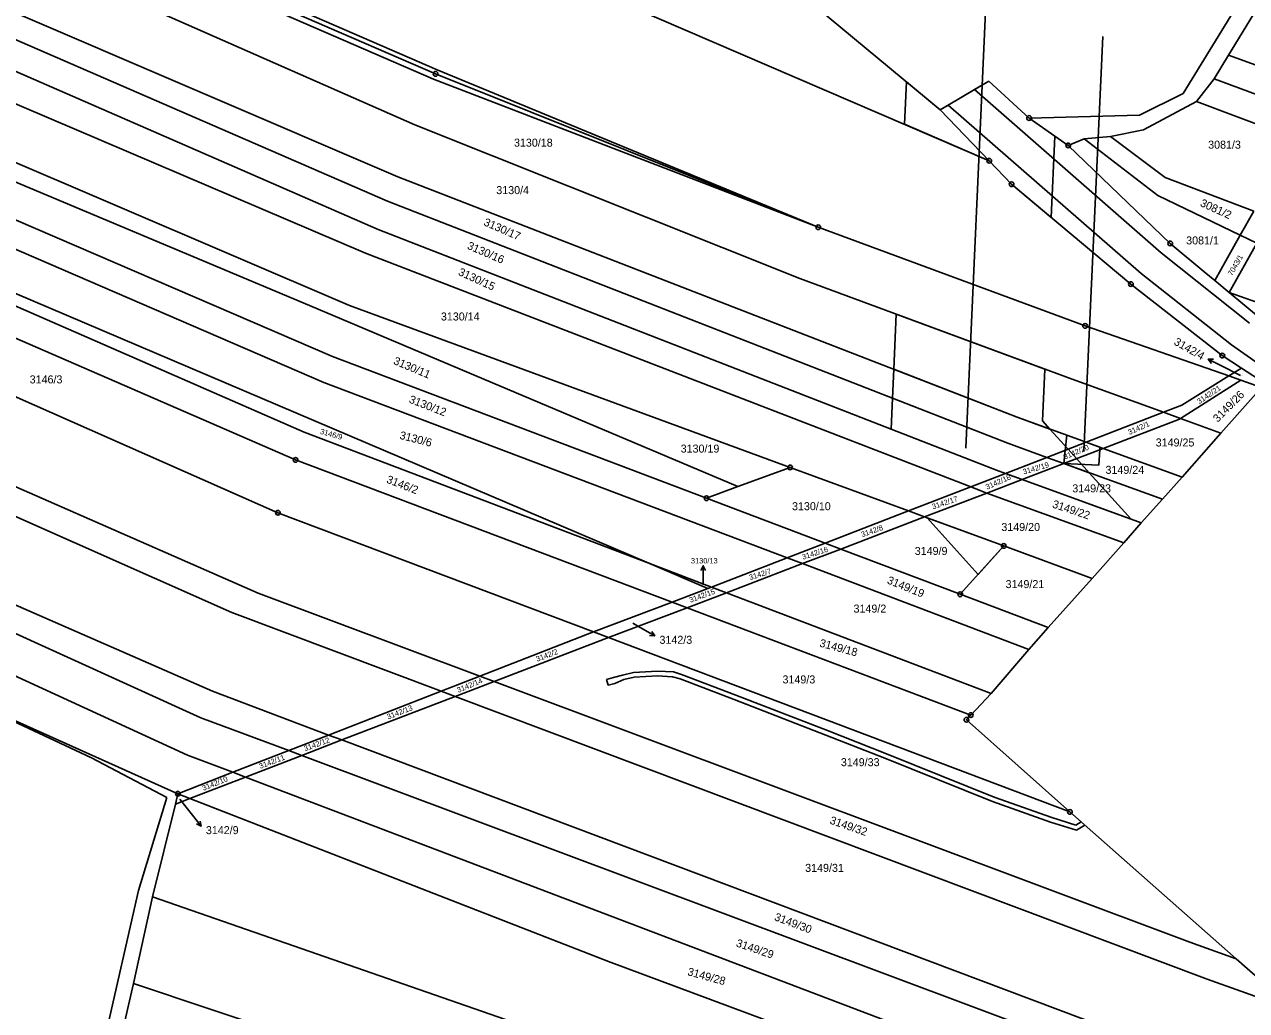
# Model space of a CAD drawing. Extents: x -593183 to -588034, y -1130415 to -1124994.
# Drawn here: x -592460.1 to -592200.5, y -1127457.4 to -1127248.1 of the extents above; entities that cross this region are included whole.
import ezdxf

# ---------------------------------------------------------------- set-up
doc = ezdxf.new("R2010")
doc.units = 0
for name, color, linetype in [('Vrstva 1', 7, 'Continuous'), ('Vrstva 12', 7, 'Continuous'), ('Vrstva 13', 7, 'Continuous'), ('Vrstva 16', 7, 'Continuous'), ('Vrstva 18', 7, 'Continuous'), ('Vrstva 24', 7, 'Continuous'), ('Vrstva 25', 7, 'Continuous'), ('Vrstva 27', 7, 'Continuous'), ('Vrstva 4', 7, 'Continuous')]:
    doc.layers.add(name, color=color, linetype=linetype)

msp = doc.modelspace()

# ---------------------------------------------------------------- linework, layer by layer
at = {"layer": 'Vrstva 1'}
for p, q in [((-592473.53, -1127214.89), (-592372.77, -1127258.54)), ((-592373.24, -1127259.69), (-592472.32, -1127216.6)), ((-592461.28, -1127232.21), (-592377.15, -1127269.34)), ((-592551.22, -1127239.24), (-592391.05, -1127307.74)), ((-592195.23, -1127239.63), (-592204.41, -1127254.55)), ((-592554.46, -1127242.73), (-592399.52, -1127307.71)), ((-592464.84, -1127244.38), (-592380.82, -1127280.42)), ((-592331.36, -1127244.24), (-592255.18, -1127276.99)), ((-592468.66, -1127248.42), (-592382.96, -1127285.55)), ((-592471.18, -1127254.02), (-592384.94, -1127291.59)), ((-592204.41, -1127254.55), (-592207.45, -1127259.6)), ((-592204.41, -1127254.55), (-592183.19, -1127262.23)), ((-592327.46, -1127362.45), (-592569.82, -1127259.24)), ((-592473.9, -1127259.8), (-592387.64, -1127296.61)), ((-592291.49, -1127291.1), (-592373.24, -1127259.69)), ((-592372.77, -1127258.54), (-592291.49, -1127291.1)), ((-592207.45, -1127259.6), (-592211.17, -1127264.41)), ((-592207.45, -1127259.6), (-592186.55, -1127267.37)), ((-592211.17, -1127264.41), (-592222.42, -1127270.42)), ((-592211.17, -1127264.41), (-592189.87, -1127272.45)), ((-592265.64, -1127266.17), (-592255.18, -1127276.99)), ((-592246.71, -1127267.92), (-592238.4, -1127273.73)), ((-592377.15, -1127269.34), (-592295.44, -1127302)), ((-592222.42, -1127270.42), (-592229.45, -1127271.82)), ((-592238.4, -1127273.73), (-592235.01, -1127272.33)), ((-592238.4, -1127273.73), (-592216.76, -1127294.55)), ((-592235.01, -1127272.33), (-592229.45, -1127271.82)), ((-592235.01, -1127272.33), (-592219.4, -1127284.37)), ((-592229.45, -1127271.82), (-592217.8, -1127280.53)), ((-592255.18, -1127276.99), (-592250.45, -1127281.98)), ((-592485.86, -1127279.24), (-592394.69, -1127318.58)), ((-592380.82, -1127280.42), (-592249.26, -1127331.42)), ((-592217.8, -1127280.53), (-592199.03, -1127287.68)), ((-592489.24, -1127283.99), (-592396.49, -1127324.05)), ((-592250.45, -1127281.98), (-592225.11, -1127303.18)), ((-592382.96, -1127285.55), (-592251.21, -1127336.99)), ((-592201.88, -1127292.8), (-592219.4, -1127284.37)), ((-592199.03, -1127287.68), (-592201.88, -1127292.8)), ((-592384.94, -1127291.59), (-592253.65, -1127342.67)), ((-592291.49, -1127291.1), (-592234.82, -1127312.06)), ((-592495.94, -1127292.98), (-592400.68, -1127334.6)), ((-592216.76, -1127294.55), (-592209.17, -1127300.85)), ((-592201.88, -1127292.8), (-592207.25, -1127302.44)), ((-592204.22, -1127304.96), (-592198.34, -1127294.5)), ((-592198.34, -1127294.5), (-592201.88, -1127292.8)), ((-592387.64, -1127296.61), (-592259.1, -1127346.22)), ((-592498.58, -1127298.78), (-592402.5, -1127340.51)), ((-592295.44, -1127302), (-592237.57, -1127323.38)), ((-592209.17, -1127300.85), (-592207.25, -1127302.44)), ((-592207.25, -1127302.44), (-592204.22, -1127304.96)), ((-592225.11, -1127303.18), (-592205.69, -1127318.35)), ((-592204.22, -1127304.96), (-592175.67, -1127315.06)), ((-592204.22, -1127304.96), (-592198.42, -1127309.77)), ((-592503.16, -1127308.89), (-592406.24, -1127351.72)), ((-592399.52, -1127307.71), (-592308.57, -1127346.19)), ((-592391.05, -1127307.74), (-592297.49, -1127342.11)), ((-592234.82, -1127312.06), (-592204.34, -1127322.69)), ((-592394.69, -1127318.58), (-592315.23, -1127348.65)), ((-592205.69, -1127318.35), (-592201.63, -1127321)), ((-592204.34, -1127322.69), (-592214.32, -1127328.91)), ((-592201.63, -1127321), (-592204.34, -1127322.69)), ((-592204.34, -1127322.69), (-592201.75, -1127323.59)), ((-592201.63, -1127321), (-592196.6, -1127324.3)), ((-592512.24, -1127324.13), (-592410.42, -1127368.82)), ((-592396.49, -1127324.05), (-592298.12, -1127361.3)), ((-592237.57, -1127323.38), (-592218.21, -1127330.41)), ((-592201.75, -1127323.59), (-592214.57, -1127331.74)), ((-592197.35, -1127325.13), (-592205.99, -1127334.85)), ((-592201.75, -1127323.59), (-592197.35, -1127325.13)), ((-592519.06, -1127327.28), (-592416.03, -1127372.88)), ((-592234.6, -1127336.75), (-592218.21, -1127330.41)), ((-592218.21, -1127330.41), (-592214.32, -1127328.91)), ((-592218.21, -1127330.41), (-592214.57, -1127331.74)), ((-592249.26, -1127331.42), (-592234.6, -1127336.75)), ((-592230.97, -1127338.07), (-592214.78, -1127331.87)), ((-592214.78, -1127331.87), (-592214.57, -1127331.74)), ((-592214.57, -1127331.74), (-592205.99, -1127334.85)), ((-592400.68, -1127334.6), (-592327.46, -1127362.45)), ((-592205.99, -1127334.85), (-592214.25, -1127344.16)), ((-592251.21, -1127336.99), (-592242.95, -1127339.98)), ((-592242.95, -1127339.98), (-592234.6, -1127336.75)), ((-592239.34, -1127341.28), (-592230.97, -1127338.07)), ((-592234.6, -1127336.75), (-592230.97, -1127338.07)), ((-592230.97, -1127338.07), (-592214.25, -1127344.16)), ((-592402.5, -1127340.51), (-592322.52, -1127370.73)), ((-592251.73, -1127343.37), (-592242.95, -1127339.98)), ((-592248.18, -1127344.67), (-592239.34, -1127341.28)), ((-592242.95, -1127339.98), (-592239.34, -1127341.28)), ((-592239.34, -1127341.28), (-592218.42, -1127348.85)), ((-592308.57, -1127346.19), (-592297.49, -1127342.11)), ((-592297.49, -1127342.11), (-592272.34, -1127351.34)), ((-592259.1, -1127346.22), (-592251.73, -1127343.37)), ((-592253.65, -1127342.67), (-592251.73, -1127343.37)), ((-592251.73, -1127343.37), (-592248.18, -1127344.67)), ((-592308.57, -1127346.19), (-592315.23, -1127348.65)), ((-592272.34, -1127351.34), (-592259.1, -1127346.22)), ((-592259.1, -1127346.22), (-592255.68, -1127347.54)), ((-592255.68, -1127347.54), (-592248.18, -1127344.67)), ((-592248.18, -1127344.67), (-592222.91, -1127353.9)), ((-592214.25, -1127344.16), (-592218.42, -1127348.85)), ((-592315.23, -1127348.65), (-592290.06, -1127358.18)), ((-592268.91, -1127352.61), (-592255.68, -1127347.54)), ((-592255.68, -1127347.54), (-592254.93, -1127347.83)), ((-592254.93, -1127347.83), (-592226.64, -1127358.1)), ((-592218.42, -1127348.85), (-592222.91, -1127353.9)), ((-592406.24, -1127351.72), (-592339.26, -1127377.02)), ((-592290.06, -1127358.18), (-592272.34, -1127351.34)), ((-592272.34, -1127351.34), (-592268.91, -1127352.61)), ((-592286.74, -1127359.44), (-592268.91, -1127352.61)), ((-592268.91, -1127352.61), (-592252.11, -1127358.77)), ((-592222.91, -1127353.9), (-592226.64, -1127358.1)), ((-592298.12, -1127361.3), (-592290.06, -1127358.18)), ((-592294.84, -1127362.54), (-592286.74, -1127359.44)), ((-592290.06, -1127358.18), (-592286.74, -1127359.44)), ((-592286.74, -1127359.44), (-592261.35, -1127369.05)), ((-592261.35, -1127369.05), (-592252.11, -1127358.77)), ((-592252.11, -1127358.77), (-592233.35, -1127365.66)), ((-592233.35, -1127365.66), (-592226.64, -1127358.1)), ((-592314.17, -1127367.5), (-592298.12, -1127361.3)), ((-592298.12, -1127361.3), (-592294.84, -1127362.54)), ((-592480.19, -1127363.34), (-592420.17, -1127389.63)), ((-592327.46, -1127362.45), (-592314.17, -1127367.5)), ((-592327.46, -1127362.45), (-592314.92, -1127367.79)), ((-592310.97, -1127368.72), (-592294.84, -1127362.54)), ((-592294.84, -1127362.54), (-592246.75, -1127380.75)), ((-592233.35, -1127365.66), (-592242.65, -1127376.13)), ((-592482.24, -1127368.24), (-592422.62, -1127395.24)), ((-592410.42, -1127368.82), (-592363.4, -1127386.43)), ((-592322.52, -1127370.73), (-592314.92, -1127367.79)), ((-592319.34, -1127371.93), (-592310.97, -1127368.72)), ((-592314.92, -1127367.79), (-592314.17, -1127367.5)), ((-592314.17, -1127367.5), (-592310.97, -1127368.72)), ((-592310.97, -1127368.72), (-592254.79, -1127390.09)), ((-592261.35, -1127369.05), (-592242.65, -1127376.13)), ((-592339.26, -1127377.02), (-592322.52, -1127370.73)), ((-592336.08, -1127378.23), (-592319.34, -1127371.93)), ((-592322.52, -1127370.73), (-592319.34, -1127371.93)), ((-592319.34, -1127371.93), (-592259.12, -1127394.68)), ((-592416.03, -1127372.88), (-592371.56, -1127389.6)), ((-592485.56, -1127375.62), (-592425.42, -1127403.18)), ((-592363.4, -1127386.43), (-592339.26, -1127377.02)), ((-592339.26, -1127377.02), (-592336.08, -1127378.23)), ((-592242.65, -1127376.13), (-592246.75, -1127380.75)), ((-592360.36, -1127387.56), (-592336.08, -1127378.23)), ((-592336.08, -1127378.23), (-592238.07, -1127415.25)), ((-592246.75, -1127380.75), (-592254.79, -1127390.09)), ((-592483.48, -1127386.26), (-592427.49, -1127411.39)), ((-592445.82, -1127403.75), (-592483.48, -1127386.26)), ((-592371.56, -1127389.6), (-592363.4, -1127386.43)), ((-592368.58, -1127390.72), (-592360.36, -1127387.56)), ((-592363.4, -1127386.43), (-592360.36, -1127387.56)), ((-592360.36, -1127387.56), (-592212.56, -1127442.91)), ((-592420.17, -1127389.63), (-592395.48, -1127398.92)), ((-592395.48, -1127398.92), (-592371.56, -1127389.6)), ((-592371.56, -1127389.6), (-592368.58, -1127390.72)), ((-592254.79, -1127390.09), (-592259.12, -1127394.68)), ((-592392.66, -1127399.98), (-592368.58, -1127390.72)), ((-592368.58, -1127390.72), (-592208.92, -1127450.76)), ((-592422.62, -1127395.24), (-592403.96, -1127402.22)), ((-592259.12, -1127394.68), (-592260.02, -1127395.69)), ((-592260.02, -1127395.69), (-592238.07, -1127415.25)), ((-592403.96, -1127402.22), (-592395.48, -1127398.92)), ((-592401.19, -1127403.26), (-592392.66, -1127399.98)), ((-592395.48, -1127398.92), (-592392.66, -1127399.98)), ((-592392.66, -1127399.98), (-592214.92, -1127466.85)), ((-592425.42, -1127403.18), (-592415.8, -1127406.84)), ((-592415.8, -1127406.84), (-592403.96, -1127402.22)), ((-592413.14, -1127407.85), (-592401.19, -1127403.26)), ((-592403.96, -1127402.22), (-592401.19, -1127403.26)), ((-592401.19, -1127403.26), (-592216.3, -1127472.46)), ((-592429.83, -1127412.19), (-592445.82, -1127403.75)), ((-592427.49, -1127411.39), (-592415.8, -1127406.84)), ((-592424.94, -1127412.38), (-592413.14, -1127407.85)), ((-592415.8, -1127406.84), (-592413.14, -1127407.85)), ((-592413.14, -1127407.85), (-592262.12, -1127465.25)), ((-592427.49, -1127411.39), (-592428.02, -1127413.57)), ((-592427.49, -1127411.39), (-592424.94, -1127412.38)), ((-592435.89, -1127431.9), (-592429.83, -1127412.19)), ((-592428.02, -1127413.57), (-592432.87, -1127433.27)), ((-592428.02, -1127413.57), (-592424.94, -1127412.38)), ((-592424.94, -1127412.38), (-592336.03, -1127447.01)), ((-592238.07, -1127415.25), (-592202.74, -1127446.44)), ((-592444.78, -1127471.05), (-592435.89, -1127431.9)), ((-592436.94, -1127451.7), (-592432.87, -1127433.27)), ((-592294.1, -1127481.45), (-592432.87, -1127433.27)), ((-592212.56, -1127442.91), (-592202.74, -1127446.44)), ((-592336.03, -1127447.01), (-592263.01, -1127474.16)), ((-592202.74, -1127446.44), (-592190.42, -1127457.34)), ((-592440.81, -1127468.36), (-592436.94, -1127451.7)), ((-592436.94, -1127451.7), (-592403.95, -1127462.74)), ((-592208.92, -1127450.76), (-592190.42, -1127457.34))]:
    msp.add_line(p, q, dxfattribs=at)
at = {"layer": 'Vrstva 12'}
for p, q in [((-592253.56, -1127192.14), (-592260.15, -1127338.04)), ((-592231.1, -1127250.59), (-592235.11, -1127338.68))]:
    msp.add_line(p, q, dxfattribs=at)
at = {"layer": 'Vrstva 13'}
for p, q in [((-592214.03, -1127262.7), (-592193.62, -1127229.52)), ((-592265.64, -1127266.17), (-592295.42, -1127241.46)), ((-592255.27, -1127260.13), (-592258.32, -1127261.9)), ((-592255.27, -1127260.13), (-592246.71, -1127267.92)), ((-592258.32, -1127261.9), (-592263.92, -1127265.17)), ((-592223.27, -1127267.34), (-592214.03, -1127262.7)), ((-592263.92, -1127265.17), (-592265.64, -1127266.17)), ((-592223.27, -1127267.34), (-592246.71, -1127267.92))]:
    msp.add_line(p, q, dxfattribs=at)
at = {"layer": 'Vrstva 16'}
for p, q in [((-592201.83, -1127322.56), (-592205.99, -1127320.47)), ((-592315.91, -1127367.05), (-592315.92, -1127365.99)), ((-592330.85, -1127375.18), (-592328.82, -1127376.36)), ((-592427.11, -1127412.57), (-592424.42, -1127415.93))]:
    msp.add_line(p, q, dxfattribs=at)
at = {"layer": 'Vrstva 24'}
for centre, radius in [((-592372.77, -1127258.54), 0.5), ((-592372.77, -1127258.54), 0.0327), ((-592246.71, -1127267.92), 0.5), ((-592246.71, -1127267.92), 0.0327), ((-592238.4, -1127273.73), 0.5), ((-592238.4, -1127273.73), 0.0327), ((-592255.18, -1127276.99), 0.5), ((-592255.18, -1127276.99), 0.0327), ((-592250.45, -1127281.98), 0.5), ((-592250.45, -1127281.98), 0.0327), ((-592291.49, -1127291.1), 0.5), ((-592291.49, -1127291.1), 0.0327), ((-592216.76, -1127294.55), 0.5), ((-592216.76, -1127294.55), 0.0327), ((-592225.11, -1127303.18), 0.5), ((-592225.11, -1127303.18), 0.0327), ((-592234.82, -1127312.06), 0.5), ((-592234.82, -1127312.06), 0.0327), ((-592205.69, -1127318.35), 0.5), ((-592205.69, -1127318.35), 0.0327), ((-592402.5, -1127340.51), 0.5), ((-592402.5, -1127340.51), 0.0327), ((-592297.49, -1127342.11), 0.5), ((-592297.49, -1127342.11), 0.0327), ((-592315.23, -1127348.65), 0.5), ((-592315.23, -1127348.65), 0.0327), ((-592406.24, -1127351.72), 0.5), ((-592406.24, -1127351.72), 0.0327), ((-592252.11, -1127358.77), 0.5), ((-592252.11, -1127358.77), 0.0327), ((-592261.35, -1127369.05), 0.5), ((-592261.35, -1127369.05), 0.0327), ((-592260.02, -1127395.69), 0.5), ((-592260.02, -1127395.69), 0.0327), ((-592259.12, -1127394.68), 0.5), ((-592259.12, -1127394.68), 0.0327), ((-592427.49, -1127411.39), 0.5), ((-592427.49, -1127411.39), 0.0327), ((-592238.07, -1127415.25), 0.5), ((-592238.07, -1127415.25), 0.0327)]:
    msp.add_circle(centre, radius, dxfattribs=at)
at = {"layer": 'Vrstva 25'}
for p, q in [((-592205.99, -1127320.47), (-592208.67, -1127319.12)), ((-592315.92, -1127365.99), (-592315.94, -1127362.99)), ((-592328.82, -1127376.36), (-592326.22, -1127377.86)), ((-592424.42, -1127415.93), (-592422.55, -1127418.27))]:
    msp.add_line(p, q, dxfattribs=at)
for points in [[(-592208, -1127320.02), (-592208.67, -1127319.12), (-592207.55, -1127319.12)], [(-592316.43, -1127363.99), (-592315.94, -1127362.99), (-592315.43, -1127363.99)], [(-592326.84, -1127376.93), (-592326.22, -1127377.86), (-592327.34, -1127377.79)], [(-592422.78, -1127417.18), (-592422.55, -1127418.27), (-592423.56, -1127417.8)]]:
    msp.add_lwpolyline(points, dxfattribs=at)
at = {"layer": 'Vrstva 27'}
for p, q in [((-592273.16, -1127269.26), (-592272.76, -1127260.26)), ((-592272.76, -1127260.26), (-592265.64, -1127266.17)), ((-592265.64, -1127266.17), (-592255.27, -1127260.13)), ((-592255.27, -1127260.13), (-592246.71, -1127267.92)), ((-592255.18, -1127276.99), (-592265.64, -1127266.17)), ((-592265.64, -1127266.17), (-592255.18, -1127276.99)), ((-592246.71, -1127267.92), (-592241.25, -1127271.74)), ((-592255.18, -1127276.99), (-592273.16, -1127269.26)), ((-592241.25, -1127271.74), (-592242.04, -1127289.02)), ((-592250.45, -1127281.98), (-592255.18, -1127276.99)), ((-592242.04, -1127289.02), (-592250.45, -1127281.98)), ((-592275.43, -1127321.27), (-592274.92, -1127309.58)), ((-592274.92, -1127309.58), (-592243.39, -1127321.23)), ((-592275.7, -1127327.43), (-592275.43, -1127321.27)), ((-592275.43, -1127321.27), (-592249.26, -1127331.42)), ((-592249.26, -1127331.42), (-592275.43, -1127321.27)), ((-592243.39, -1127321.23), (-592243.87, -1127332.21)), ((-592275.99, -1127333.98), (-592275.7, -1127327.43)), ((-592275.7, -1127327.43), (-592251.21, -1127336.99)), ((-592251.21, -1127336.99), (-592275.7, -1127327.43)), ((-592249.26, -1127331.42), (-592242.3, -1127333.95)), ((-592242.3, -1127333.95), (-592249.26, -1127331.42)), ((-592243.87, -1127332.21), (-592242.3, -1127333.95)), ((-592253.65, -1127342.67), (-592275.99, -1127333.98)), ((-592242.3, -1127333.95), (-592238.44, -1127338.23)), ((-592239.06, -1127338.48), (-592238.74, -1127335.25)), ((-592238.74, -1127335.25), (-592231.67, -1127337.81)), ((-592251.21, -1127336.99), (-592242.95, -1127339.98)), ((-592242.95, -1127339.98), (-592251.21, -1127336.99)), ((-592239.34, -1127341.28), (-592239.06, -1127338.48)), ((-592238.44, -1127338.23), (-592236.63, -1127340.24)), ((-592231.71, -1127338.35), (-592231.9, -1127341.61)), ((-592231.67, -1127337.81), (-592231.71, -1127338.35)), ((-592242.95, -1127339.98), (-592239.34, -1127341.28)), ((-592239.34, -1127341.28), (-592242.95, -1127339.98)), ((-592239.34, -1127341.28), (-592233.94, -1127343.23)), ((-592233.94, -1127343.23), (-592239.34, -1127341.28)), ((-592231.9, -1127341.61), (-592239.34, -1127341.28)), ((-592236.63, -1127340.24), (-592233.94, -1127343.23)), ((-592251.73, -1127343.37), (-592253.65, -1127342.67)), ((-592248.18, -1127344.67), (-592251.73, -1127343.37)), ((-592233.94, -1127343.23), (-592225.04, -1127353.12)), ((-592225.04, -1127353.12), (-592248.18, -1127344.67)), ((-592268.39, -1127352.8), (-592252.11, -1127358.77)), ((-592257.56, -1127364.83), (-592268.39, -1127352.8)), ((-592252.11, -1127358.77), (-592257.56, -1127364.83)), ((-592330.75, -1127385.63), (-592325.65, -1127385.39)), ((-592325.65, -1127385.39), (-592322.24, -1127385.54)), ((-592336.46, -1127387.11), (-592335.01, -1127386.73)), ((-592336.12, -1127388.37), (-592336.46, -1127387.11)), ((-592334.67, -1127387.98), (-592336.12, -1127388.37)), ((-592335.01, -1127386.73), (-592333.05, -1127386.2)), ((-592332.77, -1127387.16), (-592334.67, -1127387.98)), ((-592333.05, -1127386.2), (-592330.75, -1127385.63)), ((-592330.61, -1127386.63), (-592332.77, -1127387.16)), ((-592325.65, -1127386.39), (-592330.61, -1127386.63)), ((-592322.42, -1127386.54), (-592325.65, -1127386.39)), ((-592320.86, -1127387.02), (-592322.42, -1127386.54)), ((-592322.24, -1127385.54), (-592320.54, -1127386.08)), ((-592309.35, -1127391.41), (-592320.86, -1127387.02)), ((-592320.54, -1127386.08), (-592308.99, -1127390.47)), ((-592308.99, -1127390.47), (-592289.56, -1127397.98)), ((-592289.92, -1127398.92), (-592309.35, -1127391.41)), ((-592289.56, -1127397.98), (-592276.99, -1127402.95)), ((-592277.37, -1127403.87), (-592289.92, -1127398.92)), ((-592276.99, -1127402.95), (-592254.17, -1127412.13)), ((-592254.53, -1127413.07), (-592277.37, -1127403.87)), ((-592242.19, -1127417.43), (-592254.53, -1127413.07)), ((-592254.17, -1127412.13), (-592241.87, -1127416.47)), ((-592241.87, -1127416.47), (-592236.79, -1127418.03)), ((-592236.65, -1127419.11), (-592242.19, -1127417.43)), ((-592236.79, -1127418.03), (-592235.7, -1127417.35)), ((-592234.91, -1127418.04), (-592236.65, -1127419.11)), ((-592235.7, -1127417.35), (-592234.91, -1127418.04))]:
    msp.add_line(p, q, dxfattribs=at)
at = {"layer": 'Vrstva 4'}
for p, q in [((-592372.41, -1127257.7), (-592473.13, -1127213.97)), ((-592291.49, -1127291.1), (-592372.41, -1127257.7)), ((-592258.32, -1127261.9), (-592218.67, -1127296.53)), ((-592263.92, -1127265.17), (-592222.96, -1127300.96)), ((-592218.67, -1127296.53), (-592199.89, -1127311.51)), ((-592222.96, -1127300.96), (-592203.76, -1127316.07)), ((-592203.76, -1127316.07), (-592195.17, -1127322.12))]:
    msp.add_line(p, q, dxfattribs=at)

# ---------------------------------------------------------------- texts
at = {"layer": 'Vrstva 16'}
msp.add_text('3142/4', height=1.7, rotation=330.2373, dxfattribs=at).set_placement((-592216.13, -1127315.92))
for s, height, p in [('3130/13', 1.14, (-592318.55, -1127362.49)), ('3142/3', 1.7, (-592325.22, -1127379.56)), ('3142/9', 1.7, (-592421.55, -1127419.97))]:
    msp.add_text(s, height=height, dxfattribs=at).set_placement(p)
at = {"layer": 'Vrstva 18'}
for s, height, p in [('3130/18', 1.7, (-592356.12, -1127274)), ('3081/3', 1.7, (-592208.7, -1127274.43)), ('3130/4', 1.7, (-592359.88, -1127284.08)), ('3081/1', 1.7, (-592213.37, -1127294.76)), ('3130/14', 1.7, (-592371.64, -1127310.91)), ('3146/3', 1.7, (-592458.97, -1127324.27)), ('3142/4', 0.1, (-592201.83, -1127322.56)), ('3149/25', 1.7, (-592219.84, -1127337.66)), ('3130/19', 1.7, (-592320.72, -1127338.96)), ('3149/24', 1.7, (-592230.5, -1127343.47)), ('3149/23', 1.7, (-592237.55, -1127347.4)), ('3130/10', 1.7, (-592297.07, -1127351.19)), ('3149/20', 1.7, (-592252.62, -1127355.61)), ('3149/9', 1.7, (-592271.01, -1127360.69)), ('3149/21', 1.7, (-592251.72, -1127367.73)), ('3149/2', 1.7, (-592284.01, -1127372.93)), ('3142/3', 0.1, (-592330.85, -1127375.18)), ('3149/3', 1.7, (-592299.09, -1127387.97)), ('3149/33', 1.7, (-592286.7, -1127405.54)), ('3142/9', 0.1, (-592427.11, -1127412.57)), ('3149/31', 1.7, (-592294.28, -1127427.98))]:
    msp.add_text(s, height=height, dxfattribs=at).set_placement(p)
for s, height, rotation, p in [('3081/2', 1.7, 335.5595, (-592210.55, -1127286.55)), ('3130/17', 1.7, 336.4411, (-592362.71, -1127290.64)), ('3130/16', 1.7, 336.7107, (-592366.2, -1127295.64)), ('7043/1', 1.14, 60.2034, (-592203.62, -1127301.53)), ('3130/15', 1.7, 335.422, (-592368.1, -1127301.19)), ('3130/11', 1.7, 337.1617, (-592381.87, -1127320.1)), ('3142/21', 1.14, 33.8112, (-592210.6, -1127328.7)), ('3149/26', 1.7, 45.0957, (-592206.67, -1127332.65)), ('3130/12', 1.7, 338.8219, (-592378.55, -1127328.31)), ('3142/1', 1.14, 24.1188, (-592225.41, -1127335.23)), ('3146/9', 1.14, 343.9784, (-592397.38, -1127334.94)), ('3130/6', 1.7, 345.6124, (-592380.53, -1127336.01)), ('3142/20', 1.14, 22.5954, (-592239.16, -1127340.45)), ('3142/19', 1.14, 16.3679, (-592247.86, -1127343.62)), ('3146/2', 1.7, 338.7603, (-592383.35, -1127345.3)), ('3142/18', 1.14, 23.8571, (-592255.67, -1127346.86)), ('3142/17', 1.14, 18.435, (-592267.13, -1127351.02)), ('3149/22', 1.7, 341.565, (-592241.93, -1127350.58)), ('3142/8', 1.14, 19.5449, (-592282.17, -1127356.94)), ('3142/16', 1.14, 17.9908, (-592294.72, -1127361.71)), ('3142/7', 1.14, 17.4833, (-592305.98, -1127366.05)), ('3130/13', 0.1, 340.0169, (-592315.9, -1127367.05)), ('3149/19', 1.7, 337.8416, (-592277.03, -1127366.68)), ('3142/15', 1.14, 20.2415, (-592318.65, -1127370.85)), ('3149/18', 1.7, 344.976, (-592291.36, -1127380.12)), ('3142/2', 1.14, 20.556, (-592351.2, -1127383.38)), ('3142/14', 1.14, 22.6594, (-592367.95, -1127389.98)), ('3142/13', 1.14, 21.0838, (-592382.84, -1127395.63)), ('3142/12', 1.14, 19.9074, (-592400.49, -1127402.38)), ('3142/11', 1.14, 20.7185, (-592409.98, -1127406.12)), ('3142/10', 1.14, 21.5953, (-592422.07, -1127410.77)), ('3149/32', 1.7, 340.9332, (-592289.19, -1127417.7)), ('3149/30', 1.7, 339.4233, (-592300.96, -1127438.2)), ('3149/29', 1.7, 341.1806, (-592309.09, -1127443.78)), ('3149/28', 1.7, 344.7333, (-592319.39, -1127449.89))]:
    msp.add_text(s, height=height, rotation=rotation, dxfattribs=at).set_placement(p)

doc.saveas('drawing.dxf')
